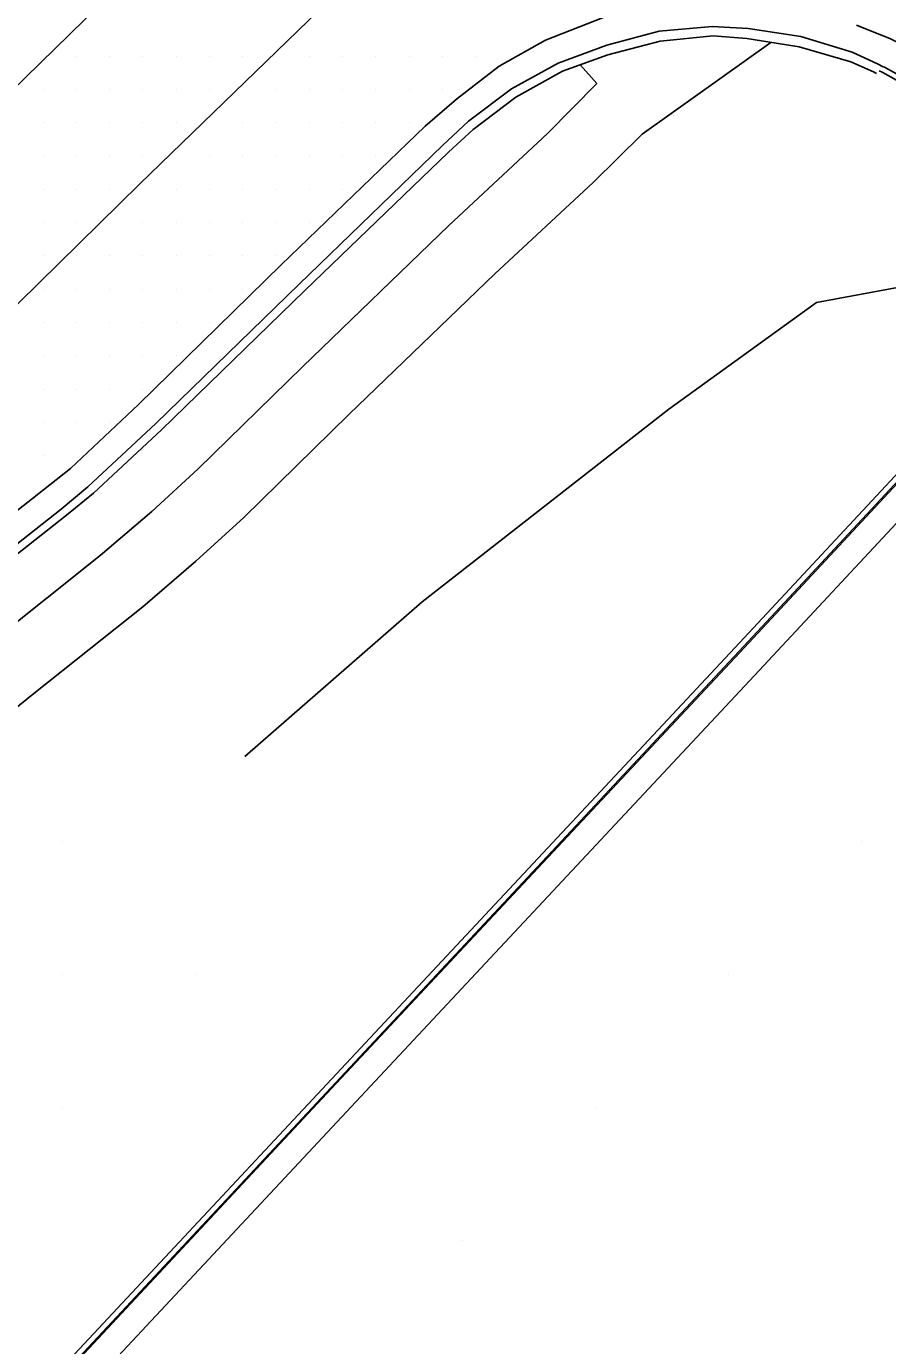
# Model space of a CAD drawing. Extents: x 1762120 to 1766775, y 709485 to 712965.
# Drawn here: x 1765992.5 to 1766057.2, y 709666.9 to 709766 of the extents above; entities that cross this region are included whole.
import ezdxf

# ---------------------------------------------------------------- set-up
doc = ezdxf.new("R2010")
doc.units = 0
for name, color, linetype in [('Exist DTM Drainline', 7, 'Continuous'), ('Exist DTM QL2 LIDAR Elevation Point', 7, 'Continuous'), ('Exist DTM Scan Elevation Point', 7, 'Continuous'), ('Exist Roads Curbs', 7, 'Continuous'), ('Exist Roads EOP', 7, 'Continuous'), ('Exist Roads EOT', 7, 'Continuous'), ('PH Exist DTM Breakline', 7, 'Continuous')]:
    doc.layers.add(name, color=color, linetype=linetype)

msp = doc.modelspace()

# ---------------------------------------------------------------- linework, layer by layer
at = {"layer": 'Exist DTM Drainline'}
msp.add_lwpolyline([(1766056.856, 709762.941), (1766056.433, 709763.179), (1766054.536, 709764.051), (1766050.672, 709765.225), (1766046.72, 709765.835), (1766044.007, 709765.969), (1766040.022, 709765.622), (1766036.105, 709764.571), (1766032.443, 709763.237), (1766028.949, 709761.289), (1766025.717, 709758.864), (1766023.769, 709757.051), (1766012.991, 709746.619), (1766002.227, 709736.175), (1765997.112, 709731.397), (1765995.108, 709729.743), (1765983.207, 709720.344), (1765971.261, 709710.875), (1765959.528, 709701.538), (1765947.799, 709692.194), (1765935.96, 709682.841), (1765924.192, 709673.542)], dxfattribs=at)
at = {"layer": 'Exist DTM QL2 LIDAR Elevation Point'}
for p, q in [((1765995.242, 709704.793), (1765995.242, 709704.793)), ((1766055.25, 709704.793), (1766055.25, 709704.793)), ((1765995.242, 709694.792), (1765995.242, 709694.792)), ((1766005.244, 709694.792), (1766005.244, 709694.792)), ((1766045.249, 709694.792), (1766045.249, 709694.792)), ((1765995.242, 709684.791), (1765995.242, 709684.791)), ((1766035.248, 709684.791), (1766035.248, 709684.791)), ((1766025.246, 709674.789), (1766025.246, 709674.789))]:
    msp.add_line(p, q, dxfattribs=at)
at = {"layer": 'Exist DTM Scan Elevation Point'}
for p, q in [((1765996.25, 709763.75), (1765996.25, 709763.75)), ((1765998.75, 709763.75), (1765998.75, 709763.75)), ((1766001.25, 709763.75), (1766001.25, 709763.75)), ((1766003.75, 709763.75), (1766003.75, 709763.75)), ((1766006.25, 709763.75), (1766006.25, 709763.75)), ((1766008.75, 709763.75), (1766008.75, 709763.75)), ((1766013.75, 709763.75), (1766013.75, 709763.75)), ((1766016.25, 709763.75), (1766016.25, 709763.75)), ((1766018.75, 709763.75), (1766018.75, 709763.75)), ((1766021.25, 709763.75), (1766021.25, 709763.75)), ((1766023.75, 709763.75), (1766023.75, 709763.75)), ((1766026.25, 709763.75), (1766026.25, 709763.75)), ((1765993.75, 709761.25), (1765993.75, 709761.25)), ((1765996.25, 709761.25), (1765996.25, 709761.25)), ((1765998.75, 709761.25), (1765998.75, 709761.25)), ((1766001.25, 709761.25), (1766001.25, 709761.25)), ((1766003.75, 709761.25), (1766003.75, 709761.25)), ((1766006.25, 709761.25), (1766006.25, 709761.25)), ((1766011.25, 709761.25), (1766011.25, 709761.25)), ((1766013.75, 709761.25), (1766013.75, 709761.25)), ((1766016.25, 709761.25), (1766016.25, 709761.25)), ((1766018.75, 709761.25), (1766018.75, 709761.25)), ((1766021.25, 709761.25), (1766021.25, 709761.25)), ((1766023.75, 709761.25), (1766023.75, 709761.25)), ((1765993.75, 709758.75), (1765993.75, 709758.75)), ((1765996.25, 709758.75), (1765996.25, 709758.75)), ((1765998.75, 709758.75), (1765998.75, 709758.75)), ((1766001.25, 709758.75), (1766001.25, 709758.75)), ((1766003.75, 709758.75), (1766003.75, 709758.75)), ((1766008.75, 709758.75), (1766008.75, 709758.75)), ((1766011.25, 709758.75), (1766011.25, 709758.75)), ((1766013.75, 709758.75), (1766013.75, 709758.75)), ((1766016.25, 709758.75), (1766016.25, 709758.75)), ((1766018.75, 709758.75), (1766018.75, 709758.75)), ((1766021.25, 709758.75), (1766021.25, 709758.75)), ((1765993.75, 709756.25), (1765993.75, 709756.25)), ((1765996.25, 709756.25), (1765996.25, 709756.25)), ((1765998.75, 709756.25), (1765998.75, 709756.25)), ((1766001.25, 709756.25), (1766001.25, 709756.25)), ((1766006.25, 709756.25), (1766006.25, 709756.25)), ((1766008.75, 709756.25), (1766008.75, 709756.25)), ((1766011.25, 709756.25), (1766011.25, 709756.25)), ((1766013.75, 709756.25), (1766013.75, 709756.25)), ((1766016.25, 709756.25), (1766016.25, 709756.25)), ((1766018.75, 709756.25), (1766018.75, 709756.25)), ((1765993.75, 709753.75), (1765993.75, 709753.75)), ((1765996.25, 709753.75), (1765996.25, 709753.75)), ((1765998.75, 709753.75), (1765998.75, 709753.75)), ((1766003.75, 709753.75), (1766003.75, 709753.75)), ((1766006.25, 709753.75), (1766006.25, 709753.75)), ((1766008.75, 709753.75), (1766008.75, 709753.75)), ((1766011.25, 709753.75), (1766011.25, 709753.75)), ((1766013.75, 709753.75), (1766013.75, 709753.75)), ((1766016.25, 709753.75), (1766016.25, 709753.75)), ((1765993.75, 709751.25), (1765993.75, 709751.25)), ((1765996.25, 709751.25), (1765996.25, 709751.25)), ((1766001.25, 709751.25), (1766001.25, 709751.25)), ((1766003.75, 709751.25), (1766003.75, 709751.25)), ((1766006.25, 709751.25), (1766006.25, 709751.25)), ((1766008.75, 709751.25), (1766008.75, 709751.25)), ((1766011.25, 709751.25), (1766011.25, 709751.25)), ((1766013.75, 709751.25), (1766013.75, 709751.25)), ((1765993.75, 709748.75), (1765993.75, 709748.75)), ((1765996.25, 709748.75), (1765996.25, 709748.75)), ((1765998.75, 709748.75), (1765998.75, 709748.75)), ((1766001.25, 709748.75), (1766001.25, 709748.75)), ((1766003.75, 709748.75), (1766003.75, 709748.75)), ((1766006.25, 709748.75), (1766006.25, 709748.75)), ((1766008.75, 709748.75), (1766008.75, 709748.75)), ((1766011.25, 709748.75), (1766011.25, 709748.75)), ((1765993.75, 709746.25), (1765993.75, 709746.25)), ((1765996.25, 709746.25), (1765996.25, 709746.25)), ((1765998.75, 709746.25), (1765998.75, 709746.25)), ((1766001.25, 709746.25), (1766001.25, 709746.25)), ((1766003.75, 709746.25), (1766003.75, 709746.25)), ((1766006.25, 709746.25), (1766006.25, 709746.25)), ((1766008.75, 709746.25), (1766008.75, 709746.25)), ((1765993.75, 709743.75), (1765993.75, 709743.75)), ((1765996.25, 709743.75), (1765996.25, 709743.75)), ((1765998.75, 709743.75), (1765998.75, 709743.75)), ((1766001.25, 709743.75), (1766001.25, 709743.75)), ((1766003.75, 709743.75), (1766003.75, 709743.75)), ((1766006.25, 709743.75), (1766006.25, 709743.75)), ((1765993.75, 709741.25), (1765993.75, 709741.25)), ((1765996.25, 709741.25), (1765996.25, 709741.25)), ((1765998.75, 709741.25), (1765998.75, 709741.25)), ((1766001.25, 709741.25), (1766001.25, 709741.25)), ((1766003.75, 709741.25), (1766003.75, 709741.25)), ((1765993.75, 709738.75), (1765993.75, 709738.75)), ((1765996.25, 709738.75), (1765996.25, 709738.75)), ((1765998.75, 709738.75), (1765998.75, 709738.75)), ((1766001.25, 709738.75), (1766001.25, 709738.75)), ((1765993.75, 709736.25), (1765993.75, 709736.25)), ((1765996.25, 709736.25), (1765996.25, 709736.25)), ((1765998.75, 709736.25), (1765998.75, 709736.25)), ((1765993.75, 709733.75), (1765993.75, 709733.75))]:
    msp.add_line(p, q, dxfattribs=at)
at = {"layer": 'Exist Roads Curbs'}
msp.add_lwpolyline([(1766056.346, 709762.45), (1766056.136, 709762.566), (1766054.428, 709763.318), (1766050.557, 709764.45), (1766046.608, 709765.085), (1766044.079, 709765.266), (1766040.097, 709764.876), (1766036.179, 709763.859), (1766032.767, 709762.628), (1766029.273, 709760.68), (1766026.049, 709758.239), (1766024.216, 709756.548), (1766013.413, 709746.144), (1766002.658, 709735.688), (1765997.533, 709730.921), (1765995.517, 709729.28), (1765983.589, 709719.89), (1765971.659, 709710.353), (1765959.907, 709701.04), (1765948.144, 709691.74), (1765936.322, 709682.347), (1765924.569, 709673.028)], dxfattribs=at)
at = {"layer": 'Exist Roads EOP'}
for points in [[(1766035.9, 709766.682), (1766031.507, 709764.948), (1766028.013, 709763.001), (1766024.809, 709760.522), (1766022.447, 709758.485), (1766011.644, 709748.081), (1766000.929, 709737.582), (1765995.825, 709732.794), (1765993.786, 709731.179), (1765981.885, 709721.851), (1765970.024, 709712.434), (1765958.323, 709703.056), (1765946.58, 709693.731), (1765934.75, 709684.427), (1765923.02, 709675.078)], [(1766058.533, 709764.469), (1766057.404, 709765.055), (1766054.852, 709766.088)]]:
    msp.add_lwpolyline(points, dxfattribs=at)
at = {"layer": 'Exist Roads EOT'}
for points in [[(1766157.199, 709913.902), (1766138.665, 709894.184), (1766120.455, 709874.887), (1766100.917, 709854.368), (1766092.994, 709846.011), (1766085.31, 709838.046), (1766075.524, 709827.9), (1766065.003, 709817.158), (1766054.474, 709806.441), (1766043.843, 709795.887), (1766033.296, 709785.587), (1766022.594, 709775.092), (1766012.089, 709764.874), (1766001.005, 709754.15), (1765990.394, 709743.749), (1765979.714, 709733.69), (1765969.133, 709723.563), (1765957.922, 709712.948), (1765946.597, 709702.303), (1765935.86, 709692.292), (1765924.386, 709681.654), (1765914.147, 709672.103), (1765903.116, 709661.946), (1765891.963, 709651.48)], [(1765850.171, 709632.674), (1765873.163, 709651.388), (1765880.442, 709657.705), (1765903.52, 709678.268), (1765910.138, 709684.336), (1765932.278, 709705.045), (1765938.93, 709711.311), (1765961.57, 709732.672), (1765967.981, 709738.812), (1765990.209, 709759.99), (1765996.872, 709766.488), (1766019.159, 709788.089), (1766024.948, 709793.862), (1766046.869, 709815.774), (1766053.375, 709822.403), (1766074.206, 709843.881), (1766080.821, 709850.689), (1766101.744, 709872.48), (1766108.051, 709879.121), (1766129.359, 709901.644), (1766135.682, 709908.304)]]:
    msp.add_lwpolyline(points, dxfattribs=at)
at = {"layer": 'PH Exist DTM Breakline'}
for p, q in [((1766035.339, 709761.707), (1766034.116, 709763.086)), ((1766031.657, 709757.933), (1766035.339, 709761.707))]:
    msp.add_line(p, q, dxfattribs=at)
for points in [[(1766035.064, 709754.274), (1766038.768, 709757.901), (1766048.419, 709764.768)], [(1766056.893, 709762.954), (1766056.963, 709762.925), (1766060.286, 709761.078)], [(1766056.555, 709762.642), (1766056.782, 709762.549), (1766060.061, 709760.727)], [(1765879.483, 709632.353), (1765884.154, 709635.986), (1765892.201, 709642.363), (1765905.953, 709653.413), (1765919, 709663.687), (1765930.896, 709672.788), (1765940.48, 709680.622), (1765951.921, 709689.654), (1765963.27, 709698.457), (1765978.934, 709710.917), (1765990.059, 709719.882), (1765998.054, 709726.239), (1766001.916, 709729.555), (1766005.399, 709732.749), (1766013.247, 709740.415), (1766024.245, 709751.032), (1766031.657, 709757.933)], [(1765882.552, 709628.406), (1765887.242, 709632.053), (1765895.319, 709638.454), (1765909.066, 709649.5), (1765922.066, 709659.737), (1765933.998, 709668.866), (1765943.612, 709676.724), (1765955.002, 709685.717), (1765966.359, 709694.525), (1765982.059, 709707.014), (1765993.183, 709715.979), (1766001.239, 709722.384), (1766005.235, 709725.815), (1766008.837, 709729.117), (1766016.73, 709736.828), (1766027.685, 709747.404), (1766035.064, 709754.274)], [(1766008.911, 709711.159), (1766022.218, 709722.764), (1766040.751, 709737.243), (1766051.858, 709745.258), (1766063.619, 709747.422)], [(1766068.732, 709744.006), (1766045.719, 709719.315), (1766015.065, 709686.561), (1765995.766, 709665.902), (1765965.815, 709633.78), (1765940.775, 709606.696), (1765928.948, 709594.065)], [(1766069.035, 709743.721), (1766046.023, 709719.03), (1766015.369, 709686.276), (1765996.071, 709665.618), (1765966.12, 709633.496), (1765941.08, 709606.412), (1765929.251, 709593.779)], [(1766069.096, 709743.664), (1766046.084, 709718.973), (1766015.43, 709686.219), (1765996.132, 709665.561), (1765966.181, 709633.44), (1765941.141, 709606.356), (1765929.312, 709593.722)], [(1766070.553, 709742.294), (1766047.546, 709717.608), (1766016.891, 709684.853), (1765997.594, 709664.197), (1765967.647, 709632.079), (1765942.606, 709604.993), (1765930.767, 709592.35)]]:
    msp.add_lwpolyline(points, dxfattribs=at)

doc.saveas('drawing.dxf')
